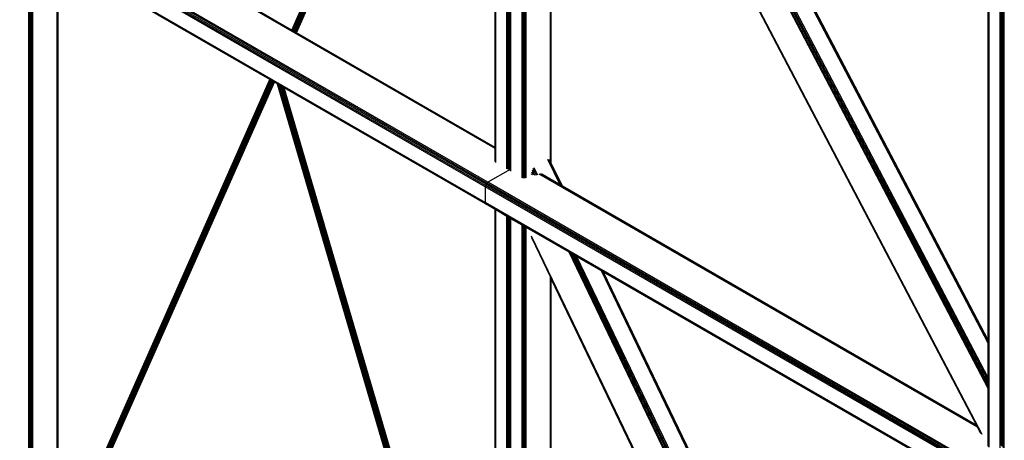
# Model space of a CAD drawing. Header units: millimetres. Extents: x 10 to 1250, y -62 to 528.
# Tile 553 of 656: x 602.217 to 604.424, y 506.069 to 507.012. Entities that reach past the tile are written whole.
import ezdxf

# ---------------------------------------------------------------- set-up
doc = ezdxf.new("R2010")
doc.units = ezdxf.units.MM
doc.header["$LTSCALE"] = 0.05

msp = doc.modelspace()

# ---------------------------------------------------------------- linework, layer by layer
at = {"color": 8}
for p, q in [((603.3183, 506.6723), (603.3183, 508.1034)), ((604.3881, 506.1853), (603.4098, 508.0506)), ((604.3881, 506.1901), (603.4135, 508.0485)), ((604.3881, 506.1965), (603.4182, 508.0457)), ((604.3881, 506.2032), (603.4233, 508.0428)), ((604.3881, 506.2094), (603.4279, 508.0401)), ((602.8268, 506.9886), (603.2825, 508.0176)), ((602.8269, 506.9884), (603.2825, 508.0172)), ((602.8271, 506.9881), (603.2825, 508.0165)), ((602.8274, 506.9877), (603.2825, 508.0156)), ((602.8277, 506.9874), (603.2825, 508.0145)), ((602.8281, 506.987), (603.2825, 508.0132)), ((602.8286, 506.9866), (603.2825, 508.0118)), ((602.8291, 506.9863), (603.2825, 508.0102)), ((602.8297, 506.9859), (603.2825, 508.0085)), ((602.8304, 506.9857), (603.2825, 508.0068)), ((602.8311, 506.9854), (603.2825, 508.0049)), ((604.3744, 506.0819), (603.3645, 508.0075)), ((604.372, 506.0838), (603.3649, 508.004)), ((604.3881, 506.2865), (603.486, 508.0066)), ((604.3881, 506.2912), (603.4894, 508.0046)), ((604.3881, 506.2936), (603.4913, 508.0036)), ((602.8318, 506.9852), (603.2825, 508.0031)), ((602.8325, 506.985), (603.2825, 508.0012)), ((602.8332, 506.9847), (603.2825, 507.9994)), ((602.8339, 506.9845), (603.2825, 507.9976)), ((602.8345, 506.9843), (603.2825, 507.9959)), ((602.8352, 506.9841), (603.2825, 507.9944)), ((602.8357, 506.9839), (603.2825, 507.9929)), ((602.8361, 506.9836), (603.2825, 507.9917)), ((602.8365, 506.9834), (603.2825, 507.9906)), ((602.8368, 506.9832), (603.2825, 507.9897)), ((602.8371, 506.9831), (603.2825, 507.989)), ((602.8372, 506.983), (603.2825, 507.9885)), ((604.3621, 506.1026), (603.4238, 507.8916)), ((602.8269, 506.9889), (603.2111, 507.8567)), ((602.8373, 506.9829), (603.2216, 507.8507)), ((603.2825, 506.7259), (603.2825, 507.8155)), ((603.283, 506.7256), (603.283, 507.8153)), ((603.2844, 506.7248), (603.2844, 507.8145)), ((603.4068, 506.6941), (603.4068, 507.793)), ((603.4082, 506.6912), (603.4082, 507.7938)), ((603.4087, 506.6902), (603.4087, 507.7941)), ((603.3522, 506.6856), (603.3522, 507.7615)), ((603.3138, 506.7078), (603.3138, 507.7393)), ((603.315, 506.7071), (603.315, 507.74)), ((603.316, 506.7065), (603.316, 507.7406)), ((603.3162, 506.7064), (603.3162, 507.7407)), ((603.3164, 506.7063), (603.3164, 507.7408)), ((603.3169, 506.706), (603.3169, 507.7411)), ((603.3432, 506.6908), (603.3432, 507.7562)), ((603.3435, 506.6907), (603.3435, 507.7564)), ((603.3447, 506.69), (603.3447, 507.7571)), ((603.3453, 506.6896), (603.3453, 507.7574)), ((603.3455, 506.6895), (603.3455, 507.7575)), ((603.3457, 506.6894), (603.3457, 507.7577)), ((603.3459, 506.6893), (603.3459, 507.7578)), ((603.3465, 506.6889), (603.3465, 507.7581)), ((603.3477, 506.6882), (603.3477, 507.7588)), ((603.3502, 506.6868), (603.3502, 507.7603)), ((603.3093, 506.7104), (603.3093, 507.7376)), ((603.3113, 506.7092), (603.3113, 507.7378)), ((604.3881, 506.2936), (604.3881, 507.4858)), ((604.3886, 506.2927), (604.3886, 507.4855)), ((604.39, 506.29), (604.39, 507.4847)), ((604.4149, 506.0392), (604.4149, 507.4703)), ((604.417, 506.2386), (604.417, 507.4676)), ((604.4172, 506.2382), (604.4172, 507.4672)), ((604.4182, 506.2362), (604.4182, 507.4653)), ((604.4194, 506.2339), (604.4194, 507.4629)), ((604.4206, 506.2316), (604.4206, 507.4606)), ((604.4217, 506.2296), (604.4217, 507.4586)), ((604.4219, 506.2293), (604.4219, 507.4583)), ((604.4221, 506.0385), (604.4221, 507.4659)), ((604.4225, 506.0387), (604.4225, 507.465)), ((604.4239, 506.0392), (604.4239, 507.4624)), ((603.2825, 506.7232), (602.2682, 507.3088)), ((603.2607, 506.6377), (602.1551, 507.2761)), ((603.2612, 506.6405), (602.1555, 507.2788)), ((603.2624, 506.6433), (602.1568, 507.2817)), ((603.2643, 506.6458), (602.1586, 507.2842)), ((603.2664, 506.6476), (602.1608, 507.2859)), ((603.2607, 506.6019), (602.1551, 507.2402)), ((603.2612, 506.5996), (602.1555, 507.238)), ((602.2376, 505.6622), (602.2376, 507.1899)), ((602.2396, 505.7429), (602.2396, 507.1887)), ((602.2398, 505.7428), (602.2398, 507.1886)), ((602.2401, 505.7427), (602.2401, 507.1884)), ((602.2403, 505.7426), (602.2403, 507.1883)), ((602.2409, 505.7422), (602.2409, 507.188)), ((602.2421, 505.7415), (602.2421, 507.1873)), ((602.2424, 505.7414), (602.2424, 507.1871)), ((602.2433, 505.7408), (602.2433, 507.1866)), ((602.2443, 505.7402), (602.2443, 507.186)), ((602.2445, 505.7401), (602.2445, 507.1859)), ((602.2466, 505.6622), (602.2466, 507.1847)), ((602.3012, 505.8017), (602.3012, 507.1531)), ((602.3026, 505.8049), (602.3026, 507.1523)), ((602.3031, 505.8059), (602.3031, 507.1521)), ((602.7778, 506.878), (602.3031, 507.1521)), ((602.8271, 506.9881), (602.7516, 507.0317)), ((602.8269, 506.9889), (602.761, 507.027)), ((602.8268, 506.9887), (602.8269, 506.9889)), ((602.8269, 506.9889), (602.8269, 506.9889)), ((602.8271, 506.9881), (602.8272, 506.988)), ((602.8323, 506.9851), (602.8325, 506.985)), ((603.2825, 506.7252), (602.8325, 506.985)), ((602.8357, 506.9839), (602.8353, 506.9841)), ((602.8361, 506.9836), (602.8357, 506.9839)), ((602.8365, 506.9834), (602.8361, 506.9836)), ((602.8368, 506.9832), (602.8365, 506.9834)), ((602.8371, 506.9831), (602.8368, 506.9832)), ((602.8372, 506.983), (602.8371, 506.9831)), ((602.8373, 506.9829), (602.8372, 506.983)), ((603.2825, 506.7259), (602.8373, 506.9829)), ((602.2708, 505.7324), (602.778, 506.8779)), ((602.2712, 505.7337), (602.7779, 506.878)), ((602.3031, 505.8059), (602.7778, 506.878)), ((602.7779, 506.878), (602.7778, 506.878)), ((602.778, 506.8779), (602.7779, 506.878)), ((602.7783, 506.8777), (602.778, 506.8779)), ((602.2697, 505.7245), (602.7799, 506.8768)), ((602.2697, 505.7228), (602.7805, 506.8764)), ((602.2697, 505.7212), (602.7811, 506.8761)), ((602.2698, 505.7261), (602.7794, 506.8771)), ((602.2698, 505.7197), (602.7817, 506.8757)), ((602.27, 505.7278), (602.779, 506.8773)), ((602.27, 505.7182), (602.7823, 506.8754)), ((602.2702, 505.7294), (602.7786, 506.8775)), ((602.2702, 505.7169), (602.783, 506.875)), ((602.2705, 505.7309), (602.7783, 506.8777)), ((602.2705, 505.7156), (602.7836, 506.8746)), ((602.2708, 505.7146), (602.7843, 506.8742)), ((602.2712, 505.7137), (602.7849, 506.8739)), ((602.2716, 505.713), (602.7855, 506.8735)), ((602.2721, 505.7125), (602.7861, 506.8732)), ((602.2726, 505.7121), (602.7866, 506.8729)), ((602.2731, 505.712), (602.787, 506.8727)), ((602.2736, 505.7121), (602.7874, 506.8724)), ((602.2742, 505.7124), (602.7877, 506.8723)), ((602.2747, 505.713), (602.788, 506.8721)), ((602.2752, 505.7137), (602.7881, 506.872)), ((602.3031, 505.7764), (602.7882, 506.872)), ((602.7786, 506.8775), (602.7783, 506.8777)), ((602.779, 506.8773), (602.7786, 506.8775)), ((602.7794, 506.8771), (602.779, 506.8773)), ((602.7799, 506.8768), (602.7794, 506.8771)), ((602.7805, 506.8764), (602.7799, 506.8768)), ((602.7811, 506.8761), (602.7805, 506.8764)), ((602.7817, 506.8757), (602.7811, 506.8761)), ((602.7823, 506.8754), (602.7817, 506.8757)), ((602.783, 506.875), (602.7823, 506.8754)), ((602.7836, 506.8746), (602.783, 506.875)), ((602.7843, 506.8742), (602.7836, 506.8746)), ((602.7849, 506.8739), (602.7843, 506.8742)), ((602.7855, 506.8735), (602.7849, 506.8739)), ((602.7861, 506.8732), (602.7855, 506.8735)), ((602.7866, 506.8729), (602.7861, 506.8732)), ((602.787, 506.8727), (602.7866, 506.8729)), ((602.7874, 506.8724), (602.787, 506.8727)), ((602.7877, 506.8723), (602.7874, 506.8724)), ((602.788, 506.8721), (602.7877, 506.8723)), ((602.7881, 506.872), (602.788, 506.8721)), ((602.7882, 506.872), (602.7881, 506.872)), ((602.7951, 506.868), (602.7882, 506.872)), ((603.2825, 505.2044), (602.7951, 506.868)), ((603.2825, 505.2046), (602.7951, 506.868)), ((602.7951, 506.868), (602.7951, 506.868)), ((602.7953, 506.8679), (602.7951, 506.868)), ((603.2825, 505.2052), (602.7953, 506.8679)), ((602.7957, 506.8677), (602.7953, 506.8679)), ((603.2825, 505.2061), (602.7957, 506.8677)), ((602.7961, 506.8674), (602.7957, 506.8677)), ((603.2825, 505.2073), (602.7961, 506.8674)), ((602.7966, 506.8671), (602.7961, 506.8674)), ((602.7966, 506.8671), (603.2825, 505.2088)), ((602.7972, 506.8668), (602.7966, 506.8671)), ((603.2825, 505.2105), (602.7972, 506.8668)), ((602.7979, 506.8664), (602.7972, 506.8668)), ((603.2825, 505.2125), (602.7979, 506.8664)), ((602.7987, 506.8659), (602.7979, 506.8664)), ((603.2825, 505.2147), (602.7987, 506.8659)), ((602.7996, 506.8654), (602.7987, 506.8659)), ((603.2825, 505.2171), (602.7996, 506.8654)), ((602.8004, 506.8649), (602.7996, 506.8654)), ((603.2825, 505.2196), (602.8004, 506.8649)), ((602.8014, 506.8644), (602.8004, 506.8649)), ((603.2825, 505.2222), (602.8014, 506.8644)), ((602.8023, 506.8638), (602.8014, 506.8644)), ((603.2825, 505.2249), (602.8023, 506.8638)), ((602.8032, 506.8633), (602.8023, 506.8638)), ((603.2825, 505.2276), (602.8032, 506.8633)), ((602.8042, 506.8628), (602.8032, 506.8633)), ((603.2825, 505.2302), (602.8042, 506.8628)), ((602.8051, 506.8622), (602.8042, 506.8628)), ((603.2825, 505.2328), (602.8051, 506.8622)), ((602.806, 506.8617), (602.8051, 506.8622)), ((603.2825, 505.2353), (602.806, 506.8617)), ((602.8068, 506.8613), (602.806, 506.8617)), ((603.2825, 505.2376), (602.8068, 506.8613)), ((602.8075, 506.8608), (602.8068, 506.8613)), ((603.2825, 505.2397), (602.8075, 506.8608)), ((602.8082, 506.8604), (602.8075, 506.8608)), ((603.2825, 505.2416), (602.8082, 506.8604)), ((602.8088, 506.8601), (602.8082, 506.8604)), ((603.2825, 505.2433), (602.8088, 506.8601)), ((602.8093, 506.8598), (602.8088, 506.8601)), ((603.2825, 505.2446), (602.8093, 506.8598)), ((602.8096, 506.8596), (602.8093, 506.8598)), ((603.2825, 505.2457), (602.8096, 506.8596)), ((602.8099, 506.8594), (602.8096, 506.8596)), ((603.2825, 505.2465), (602.8099, 506.8594)), ((602.8101, 506.8594), (602.8099, 506.8594)), ((603.2825, 505.247), (602.8101, 506.8594)), ((602.8101, 506.8593), (602.8101, 506.8594)), ((603.2825, 505.247), (602.8101, 506.8593)), ((603.2624, 506.5982), (602.8101, 506.8593)), ((603.2825, 506.7252), (603.2825, 506.7259)), ((603.283, 506.7256), (603.2825, 506.7259)), ((603.2825, 506.7232), (603.2825, 506.7252)), ((603.283, 506.7249), (603.2825, 506.7252)), ((603.283, 506.7249), (603.283, 506.7256)), ((603.2844, 506.7248), (603.283, 506.7256)), ((603.283, 506.7229), (603.283, 506.7249)), ((603.2844, 506.7241), (603.283, 506.7249)), ((603.2844, 506.7241), (603.2844, 506.7248)), ((603.2844, 506.7221), (603.2844, 506.7241)), ((603.2825, 506.6945), (603.2825, 506.7232)), ((603.283, 506.7229), (603.2825, 506.7232)), ((603.2844, 506.7221), (603.283, 506.7229)), ((603.283, 506.7229), (603.283, 506.6931)), ((603.2844, 506.6919), (603.2844, 506.7221)), ((603.3113, 506.7092), (603.3093, 506.7104)), ((603.3093, 506.7097), (603.3093, 506.7104)), ((603.3113, 506.7085), (603.3093, 506.7097)), ((603.3093, 506.7077), (603.3093, 506.7097)), ((603.3113, 506.7065), (603.3093, 506.7077)), ((603.3093, 506.6775), (603.3093, 506.7077)), ((603.3113, 506.7085), (603.3113, 506.7092)), ((603.3113, 506.7065), (603.3113, 506.7085)), ((603.3113, 506.6767), (603.3113, 506.7065)), ((603.315, 506.7071), (603.3138, 506.7078)), ((603.3138, 506.7071), (603.3138, 506.7078)), ((603.3138, 506.7051), (603.3138, 506.7071)), ((603.315, 506.7064), (603.3138, 506.7071)), ((603.315, 506.7044), (603.3138, 506.7051)), ((603.3138, 506.6765), (603.3138, 506.7051)), ((603.316, 506.7065), (603.315, 506.7071)), ((603.315, 506.7064), (603.315, 506.7071)), ((603.315, 506.7044), (603.315, 506.7064)), ((603.316, 506.7058), (603.315, 506.7064)), ((603.315, 506.6784), (603.315, 506.7044)), ((603.316, 506.7038), (603.315, 506.7044)), ((603.3162, 506.7064), (603.316, 506.7065)), ((603.316, 506.7058), (603.316, 506.7065)), ((603.3162, 506.7057), (603.316, 506.7058)), ((603.316, 506.7038), (603.316, 506.7058)), ((603.316, 506.6788), (603.316, 506.7038)), ((603.3162, 506.7037), (603.316, 506.7038)), ((603.3164, 506.7063), (603.3162, 506.7064)), ((603.3162, 506.7057), (603.3162, 506.7064)), ((603.3164, 506.7056), (603.3162, 506.7057)), ((603.3162, 506.7037), (603.3162, 506.7057)), ((603.3162, 506.6767), (603.3162, 506.7037)), ((603.3164, 506.7036), (603.3162, 506.7037)), ((603.3169, 506.706), (603.3164, 506.7063)), ((603.3164, 506.7056), (603.3164, 506.7063)), ((603.3169, 506.7053), (603.3164, 506.7056)), ((603.3164, 506.7036), (603.3164, 506.7056)), ((603.3169, 506.7033), (603.3164, 506.7036)), ((603.3164, 506.6765), (603.3164, 506.7036)), ((603.3169, 506.7053), (603.3169, 506.706)), ((603.3169, 506.7033), (603.3169, 506.7053)), ((603.3169, 506.6767), (603.3169, 506.7033)), ((603.3435, 506.6907), (603.3432, 506.6908)), ((603.3432, 506.6906), (603.3432, 506.6908)), ((603.3439, 506.6904), (603.3432, 506.6906)), ((603.3432, 506.6901), (603.3432, 506.6906)), ((603.3453, 506.6889), (603.3432, 506.6901)), ((603.3432, 506.6881), (603.3432, 506.6901)), ((603.3453, 506.6869), (603.3432, 506.6881)), ((603.3432, 506.6579), (603.3432, 506.6881)), ((603.3439, 506.6904), (603.3435, 506.6907)), ((603.3447, 506.69), (603.3439, 506.6904)), ((603.3453, 506.6896), (603.3447, 506.69)), ((603.3453, 506.6889), (603.3453, 506.6896)), ((603.3455, 506.6895), (603.3453, 506.6896)), ((603.3455, 506.6888), (603.3453, 506.6889)), ((603.3453, 506.6869), (603.3453, 506.6889)), ((603.3453, 506.6571), (603.3453, 506.6869)), ((603.3455, 506.6868), (603.3453, 506.6869)), ((603.3455, 506.6888), (603.3455, 506.6895)), ((603.3457, 506.6894), (603.3455, 506.6895)), ((603.3455, 506.6868), (603.3455, 506.6888)), ((603.3465, 506.6882), (603.3455, 506.6888)), ((603.3455, 506.6592), (603.3455, 506.6868)), ((603.3465, 506.6862), (603.3455, 506.6868)), ((603.3459, 506.6893), (603.3457, 506.6894)), ((603.3465, 506.6889), (603.3459, 506.6893)), ((603.3465, 506.6882), (603.3465, 506.6889)), ((603.3477, 506.6882), (603.3465, 506.6889)), ((603.3465, 506.6862), (603.3465, 506.6882)), ((603.3477, 506.6875), (603.3465, 506.6882)), ((603.3465, 506.6588), (603.3465, 506.6862)), ((603.3477, 506.6855), (603.3465, 506.6862)), ((603.3477, 506.6875), (603.3477, 506.6882)), ((603.3477, 506.6855), (603.3477, 506.6875)), ((603.3477, 506.6569), (603.3477, 506.6855)), ((603.3522, 506.6856), (603.3502, 506.6868)), ((603.3502, 506.6861), (603.3502, 506.6868)), ((603.3522, 506.6849), (603.3502, 506.6861)), ((603.3502, 506.6841), (603.3502, 506.6861)), ((603.3522, 506.6829), (603.3502, 506.6841)), ((603.3502, 506.6733), (603.3502, 506.6841)), ((603.3522, 506.6849), (603.3522, 506.6856)), ((603.3522, 506.6829), (603.3522, 506.6849)), ((603.3522, 506.6739), (603.3522, 506.6829)), ((603.3782, 506.6637), (603.3702, 506.6803)), ((603.4284, 506.6417), (603.4012, 506.6983)), ((603.4317, 506.6398), (603.4034, 506.6987)), ((603.4068, 506.6941), (603.4053, 506.6974)), ((603.4082, 506.6912), (603.4068, 506.6941)), ((603.4087, 506.6902), (603.4082, 506.6912)), ((603.4334, 506.6388), (603.4087, 506.6902)), ((603.3164, 506.6765), (603.2664, 506.6476)), ((603.3169, 506.6767), (603.3164, 506.6765)), ((603.3164, 506.6749), (603.3164, 506.6765)), ((603.3169, 506.6735), (603.3169, 506.6767)), ((603.3502, 506.6733), (603.3522, 506.6739)), ((603.3502, 506.6571), (603.3502, 506.6733)), ((603.3522, 506.6721), (603.3522, 506.6739)), ((603.3522, 506.6579), (603.3522, 506.6721)), ((603.3653, 506.6645), (603.3645, 506.6663)), ((603.3685, 506.6632), (603.3649, 506.6706)), ((603.372, 506.6626), (603.3662, 506.6748)), ((603.3755, 506.6627), (603.368, 506.6783)), ((604.3641, 506.0987), (603.3818, 506.6658)), ((604.3626, 506.1016), (603.3843, 506.6664)), ((603.4284, 506.6417), (603.3871, 506.6655)), ((603.2612, 506.6405), (603.2607, 506.6377)), ((603.2607, 506.6377), (603.2607, 506.6019)), ((604.3664, 505.9994), (603.2607, 506.6377)), ((603.2624, 506.6433), (603.2612, 506.6405)), ((604.3668, 506.0022), (603.2612, 506.6405)), ((603.2643, 506.6458), (603.2624, 506.6433)), ((604.368, 506.005), (603.2624, 506.6433)), ((603.2664, 506.6476), (603.2643, 506.6458)), ((604.3699, 506.0075), (603.2643, 506.6458)), ((604.3721, 506.0093), (603.2664, 506.6476)), ((603.4317, 506.6398), (603.4284, 506.6417)), ((603.4334, 506.6388), (603.4317, 506.6398)), ((604.3621, 506.1026), (603.4334, 506.6388)), ((603.2607, 506.6019), (603.2612, 506.5996)), ((604.3664, 505.9635), (603.2607, 506.6019)), ((603.2612, 506.5996), (603.2624, 506.5982)), ((604.3668, 505.9613), (603.2612, 506.5996)), ((603.2825, 506.5866), (603.2624, 506.5982)), ((603.283, 506.5863), (603.2825, 506.5866)), ((603.2825, 505.247), (603.2825, 506.5866)), ((603.2844, 506.5855), (603.283, 506.5863)), ((603.283, 505.2454), (603.283, 506.5863)), ((603.3093, 506.5711), (603.2844, 506.5855)), ((603.2844, 505.2406), (603.2844, 506.5855)), ((603.3113, 506.57), (603.3093, 506.5711)), ((603.3093, 505.1556), (603.3093, 506.5711)), ((603.3138, 506.5685), (603.3113, 506.57)), ((603.3113, 505.1485), (603.3113, 506.57)), ((603.315, 506.5678), (603.3138, 506.5685)), ((603.3138, 505.1402), (603.3138, 506.5685)), ((603.316, 506.5672), (603.315, 506.5678)), ((603.315, 505.136), (603.315, 506.5678)), ((603.3162, 506.5671), (603.316, 506.5672)), ((603.316, 505.1325), (603.316, 506.5672)), ((603.3164, 506.567), (603.3162, 506.5671)), ((603.3162, 505.1319), (603.3162, 506.5671)), ((603.3169, 506.5667), (603.3164, 506.567)), ((603.3164, 505.1312), (603.3164, 506.567)), ((603.3183, 506.5659), (603.3169, 506.5667)), ((603.3169, 505.1295), (603.3169, 506.5667)), ((603.3183, 505.0383), (603.3183, 506.5659)), ((603.3432, 506.5516), (603.3183, 506.5659)), ((603.3432, 505.1058), (603.3432, 506.5516)), ((603.3435, 506.5514), (603.3432, 506.5516)), ((603.3435, 505.1056), (603.3435, 506.5514)), ((603.3447, 506.5507), (603.3435, 506.5514)), ((603.3447, 505.1049), (603.3447, 506.5507)), ((603.3453, 506.5504), (603.3447, 506.5507)), ((603.3453, 505.1046), (603.3453, 506.5504)), ((603.3455, 506.5502), (603.3453, 506.5504)), ((603.3455, 505.1045), (603.3455, 506.5502)), ((603.3457, 506.5501), (603.3455, 506.5502)), ((603.3457, 505.1043), (603.3457, 506.5501)), ((603.3459, 506.55), (603.3457, 506.5501)), ((603.3459, 505.1042), (603.3459, 506.55)), ((603.3465, 506.5497), (603.3459, 506.55)), ((603.3465, 505.1039), (603.3465, 506.5497)), ((603.3477, 506.5489), (603.3465, 506.5497)), ((603.3477, 505.1032), (603.3477, 506.5489)), ((603.3502, 506.5475), (603.3477, 506.5489)), ((603.3502, 505.1018), (603.3502, 506.5475)), ((603.3522, 506.5463), (603.3502, 506.5475)), ((603.3522, 505.1006), (603.3522, 506.5463)), ((603.3645, 506.5393), (603.3522, 506.5463)), ((603.4488, 506.4906), (603.3645, 506.5393)), ((604.3574, 504.4577), (603.3645, 506.5268)), ((604.3551, 504.4596), (603.3649, 506.5229)), ((603.4068, 506.4353), (603.3662, 506.5201)), ((604.3881, 504.5332), (603.4488, 506.4906)), ((603.4523, 506.4886), (603.4488, 506.4906)), ((604.3881, 504.5384), (603.4523, 506.4886)), ((603.4568, 506.486), (603.4523, 506.4886)), ((604.3881, 504.5452), (603.4568, 506.486)), ((603.4616, 506.4832), (603.4568, 506.486)), ((604.3881, 504.5525), (603.4616, 506.4832)), ((603.466, 506.4807), (603.4616, 506.4832)), ((604.3881, 504.5591), (603.466, 506.4807)), ((603.5209, 506.449), (603.466, 506.4807)), ((604.3881, 504.6417), (603.5209, 506.449)), ((603.5242, 506.4471), (603.5209, 506.449)), ((604.3881, 504.6467), (603.5242, 506.4471)), ((603.5259, 506.4461), (603.5242, 506.4471)), ((604.3881, 504.6493), (603.5259, 506.4461)), ((604.368, 505.9599), (603.5259, 506.4461)), ((603.4082, 506.4324), (603.4068, 506.4353)), ((603.4068, 505.0691), (603.4068, 506.4353)), ((603.4087, 506.4314), (603.4082, 506.4324)), ((603.4082, 505.0682), (603.4082, 506.4324)), ((603.4087, 505.068), (603.4087, 506.4314)), ((604.3137, 504.5455), (603.4087, 506.4314)), ((604.3886, 506.2927), (604.3881, 506.2936)), ((604.3881, 506.2912), (604.3881, 506.2936)), ((604.3886, 506.2903), (604.3881, 506.2912)), ((604.3881, 506.2865), (604.3881, 506.2912)), ((604.3886, 506.2856), (604.3881, 506.2865)), ((604.3881, 506.2094), (604.3881, 506.2865)), ((604.39, 506.29), (604.3886, 506.2927)), ((604.3886, 506.2903), (604.3886, 506.2927)), ((604.39, 506.2876), (604.3886, 506.2903)), ((604.3886, 506.2856), (604.3886, 506.2903)), ((604.39, 506.283), (604.3886, 506.2856)), ((604.3886, 506.2085), (604.3886, 506.2856)), ((604.39, 506.2876), (604.39, 506.29)), ((604.39, 506.283), (604.39, 506.2876)), ((604.39, 506.2058), (604.39, 506.283)), ((604.4172, 506.2382), (604.417, 506.2386)), ((604.417, 506.2362), (604.417, 506.2386)), ((604.4182, 506.2362), (604.4172, 506.2382)), ((604.4172, 506.2358), (604.4172, 506.2382)), ((604.4172, 506.2358), (604.417, 506.2362)), ((604.417, 506.2315), (604.417, 506.2362)), ((604.4172, 506.2312), (604.417, 506.2315)), ((604.417, 506.1544), (604.417, 506.2315)), ((604.4182, 506.2338), (604.4172, 506.2358)), ((604.4172, 506.2312), (604.4172, 506.2358)), ((604.4182, 506.2292), (604.4172, 506.2312)), ((604.4172, 506.154), (604.4172, 506.2312)), ((604.4194, 506.2339), (604.4182, 506.2362)), ((604.4182, 506.2338), (604.4182, 506.2362)), ((604.4194, 506.2315), (604.4182, 506.2338)), ((604.4182, 506.2292), (604.4182, 506.2338)), ((604.4194, 506.2269), (604.4182, 506.2292)), ((604.4182, 506.152), (604.4182, 506.2292)), ((604.4206, 506.2316), (604.4194, 506.2339)), ((604.4194, 506.2315), (604.4194, 506.2339)), ((604.4206, 506.2292), (604.4194, 506.2315)), ((604.4194, 506.2269), (604.4194, 506.2315)), ((604.4206, 506.2245), (604.4194, 506.2269)), ((604.4194, 506.1497), (604.4194, 506.2269)), ((604.4217, 506.2296), (604.4206, 506.2316)), ((604.4206, 506.2292), (604.4206, 506.2316)), ((604.4217, 506.2272), (604.4206, 506.2292)), ((604.4206, 506.2245), (604.4206, 506.2292)), ((604.4217, 506.2226), (604.4206, 506.2245)), ((604.4206, 506.1474), (604.4206, 506.2245)), ((604.4219, 506.2293), (604.4217, 506.2296)), ((604.4217, 506.2272), (604.4217, 506.2296)), ((604.4219, 506.2268), (604.4217, 506.2272)), ((604.4217, 506.2226), (604.4217, 506.2272)), ((604.4219, 506.2222), (604.4217, 506.2226)), ((604.4217, 506.1454), (604.4217, 506.2226)), ((604.4219, 506.2268), (604.4219, 506.2293)), ((604.4219, 506.2222), (604.4219, 506.2268)), ((604.4219, 506.1451), (604.4219, 506.2222)), ((604.3886, 506.2085), (604.3881, 506.2094)), ((604.3881, 506.2032), (604.3881, 506.2094)), ((604.3886, 506.2023), (604.3881, 506.2032)), ((604.3881, 506.1965), (604.3881, 506.2032)), ((604.3886, 506.1956), (604.3881, 506.1965)), ((604.3881, 506.1901), (604.3881, 506.1965)), ((604.39, 506.2058), (604.3886, 506.2085)), ((604.3886, 506.2023), (604.3886, 506.2085)), ((604.39, 506.1997), (604.3886, 506.2023)), ((604.3886, 506.1956), (604.3886, 506.2023)), ((604.39, 506.1929), (604.3886, 506.1956)), ((604.3886, 506.1892), (604.3886, 506.1956)), ((604.39, 506.1997), (604.39, 506.2058)), ((604.39, 506.1929), (604.39, 506.1997)), ((604.3886, 506.1892), (604.3881, 506.1901)), ((604.3881, 506.1853), (604.3881, 506.1901)), ((604.3886, 506.1843), (604.3881, 506.1853)), ((604.3881, 506.074), (604.3881, 506.1853)), ((604.39, 506.1866), (604.3886, 506.1892)), ((604.3886, 506.1843), (604.3886, 506.1892)), ((604.39, 506.1817), (604.3886, 506.1843)), ((604.3886, 506.0738), (604.3886, 506.1843)), ((604.39, 506.1866), (604.39, 506.1929)), ((604.39, 506.1817), (604.39, 506.1866)), ((604.39, 506.073), (604.39, 506.1817)), ((604.4172, 506.154), (604.417, 506.1544)), ((604.417, 506.1482), (604.417, 506.1544)), ((604.4182, 506.152), (604.4172, 506.154)), ((604.4172, 506.1479), (604.4172, 506.154)), ((604.4194, 506.1497), (604.4182, 506.152)), ((604.4182, 506.1459), (604.4182, 506.152)), ((604.4206, 506.1474), (604.4194, 506.1497)), ((604.4194, 506.1436), (604.4194, 506.1497)), ((604.4172, 506.1479), (604.417, 506.1482)), ((604.417, 506.1415), (604.417, 506.1482)), ((604.4172, 506.1411), (604.417, 506.1415)), ((604.417, 506.1351), (604.417, 506.1415)), ((604.4172, 506.1348), (604.417, 506.1351)), ((604.417, 506.1302), (604.417, 506.1351)), ((604.417, 506.0574), (604.417, 506.1302)), ((604.4172, 506.1299), (604.417, 506.1302)), ((604.4182, 506.1459), (604.4172, 506.1479)), ((604.4172, 506.1411), (604.4172, 506.1479)), ((604.4182, 506.1391), (604.4172, 506.1411)), ((604.4172, 506.1348), (604.4172, 506.1411)), ((604.4182, 506.1328), (604.4172, 506.1348)), ((604.4172, 506.1299), (604.4172, 506.1348)), ((604.4172, 506.0573), (604.4172, 506.1299)), ((604.4182, 506.1279), (604.4172, 506.1299)), ((604.4194, 506.1436), (604.4182, 506.1459)), ((604.4182, 506.1391), (604.4182, 506.1459)), ((604.4194, 506.1368), (604.4182, 506.1391)), ((604.4182, 506.1328), (604.4182, 506.1391)), ((604.4194, 506.1305), (604.4182, 506.1328)), ((604.4182, 506.1279), (604.4182, 506.1328)), ((604.4182, 506.0567), (604.4182, 506.1279)), ((604.4194, 506.1256), (604.4182, 506.1279)), ((604.4206, 506.1412), (604.4194, 506.1436)), ((604.4194, 506.1368), (604.4194, 506.1436)), ((604.4206, 506.1345), (604.4194, 506.1368)), ((604.4194, 506.1305), (604.4194, 506.1368)), ((604.4206, 506.1282), (604.4194, 506.1305)), ((604.4194, 506.1256), (604.4194, 506.1305)), ((604.4217, 506.1454), (604.4206, 506.1474)), ((604.4206, 506.1412), (604.4206, 506.1474)), ((604.4217, 506.1393), (604.4206, 506.1412)), ((604.4206, 506.1345), (604.4206, 506.1412)), ((604.4217, 506.1325), (604.4206, 506.1345)), ((604.4206, 506.1282), (604.4206, 506.1345)), ((604.4217, 506.1262), (604.4206, 506.1282)), ((604.4206, 506.1233), (604.4206, 506.1282)), ((604.4219, 506.1451), (604.4217, 506.1454)), ((604.4217, 506.1393), (604.4217, 506.1454)), ((604.4219, 506.1389), (604.4217, 506.1393)), ((604.4217, 506.1325), (604.4217, 506.1393)), ((604.4219, 506.1321), (604.4217, 506.1325)), ((604.4217, 506.1262), (604.4217, 506.1325)), ((604.4219, 506.1389), (604.4219, 506.1451)), ((604.4219, 506.1321), (604.4219, 506.1389)), ((604.4219, 506.1258), (604.4219, 506.1321)), ((604.4194, 506.056), (604.4194, 506.1256)), ((604.4206, 506.1233), (604.4194, 506.1256)), ((604.4217, 506.1213), (604.4206, 506.1233)), ((604.4206, 506.0553), (604.4206, 506.1233)), ((604.4219, 506.1258), (604.4217, 506.1262)), ((604.4217, 506.1213), (604.4217, 506.1262)), ((604.4219, 506.1209), (604.4217, 506.1213)), ((604.4217, 506.0547), (604.4217, 506.1213)), ((604.4219, 506.1209), (604.4219, 506.1258)), ((604.4219, 506.0545), (604.4219, 506.1209)), ((604.3626, 506.1016), (604.3621, 506.1026)), ((604.3641, 506.0987), (604.3626, 506.1016)), ((604.3708, 506.086), (604.3641, 506.0987)), ((604.3881, 506.0562), (604.3881, 506.074)), ((604.3886, 506.0738), (604.3886, 506.0548)), ((604.39, 506.0536), (604.39, 506.073))]:
    msp.add_line(p, q, dxfattribs=at)

doc.saveas('drawing.dxf')
